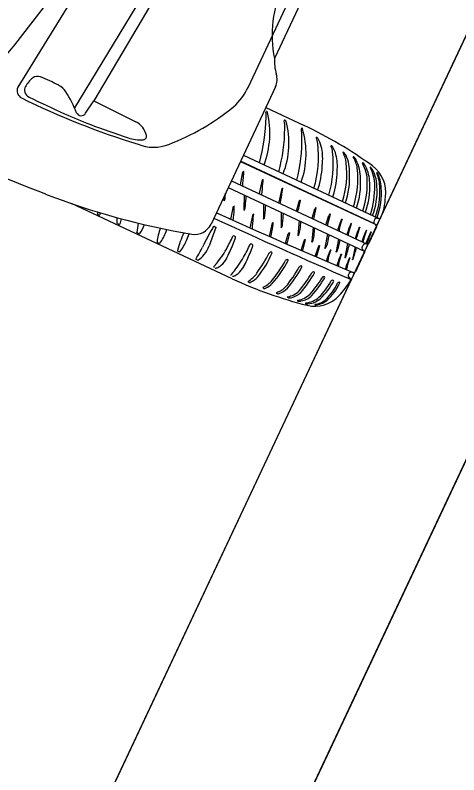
# Model space of a CAD drawing. Extents: x 14104283 to 14129344, y 8637090 to 8673339.
# Drawn here: x 14118467.43 to 14118475.63, y 8668388.49 to 8668402.55 of the extents above; entities that cross this region are included whole.
import ezdxf

# ---------------------------------------------------------------- set-up
doc = ezdxf.new("R2010")
doc.units = 0
for name, color, linetype in [('Cell', 7, 'Continuous'), ('Default', 7, 'Continuous'), ('TC_SubstrataExistingPavement', 7, 'Continuous'), ('Terrain', 7, 'Continuous')]:
    doc.layers.add(name, color=color, linetype=linetype)

msp = doc.modelspace()

# ---------------------------------------------------------------- linework, layer by layer
at = {"layer": 'Cell'}
for p, q in [((14118475.588, 8668408.941), (14118472.218, 8668401.747)), ((14118469.416, 8668404.374), (14118467.472, 8668401.216)), ((14118470.04, 8668403.345), (14118468.523, 8668400.831)), ((14118472.236, 8668401.22), (14118471.046, 8668398.681)), ((14118468.727, 8668400.731), (14118468.882, 8668400.964)), ((14118472.057, 8668400.838), (14118472.768, 8668400.505)), ((14118472.081, 8668400.761), (14118472.081, 8668400.761)), ((14118472.093, 8668400.748), (14118472.093, 8668400.748)), ((14118472.419, 8668400.601), (14118472.419, 8668400.601)), ((14118472.431, 8668400.59), (14118472.431, 8668400.59)), ((14118472.716, 8668400.443), (14118472.716, 8668400.443)), ((14118472.722, 8668400.459), (14118472.722, 8668400.459)), ((14118472.735, 8668400.448), (14118472.735, 8668400.448)), ((14118471.644, 8668399.956), (14118474.161, 8668398.777)), ((14118473.542, 8668399.951), (14118473.542, 8668399.951)), ((14118473.73, 8668399.864), (14118473.73, 8668399.864)), ((14118473.9, 8668399.751), (14118473.9, 8668399.751)), ((14118471.59, 8668399.405), (14118471.636, 8668399.649)), ((14118471.422, 8668399.484), (14118473.932, 8668398.308)), ((14118471.943, 8668399.247), (14118471.997, 8668399.499)), ((14118471.364, 8668399.359), (14118473.874, 8668398.183)), ((14118472.304, 8668399.086), (14118472.358, 8668399.338)), ((14118471.283, 8668399.186), (14118471.283, 8668399.122)), ((14118471.656, 8668399.222), (14118471.655, 8668398.948)), ((14118471.439, 8668397.669), (14118468.468, 8668399.061)), ((14118471.415, 8668398.769), (14118471.461, 8668399.013)), ((14118472.017, 8668399.053), (14118472.016, 8668398.778)), ((14118472.624, 8668398.921), (14118472.674, 8668399.099)), ((14118472.694, 8668399.117), (14118472.654, 8668398.942)), ((14118473.53, 8668399.073), (14118473.53, 8668399.073)), ((14118468.954, 8668398.86), (14118468.982, 8668398.848)), ((14118468.994, 8668398.851), (14118468.994, 8668398.851)), ((14118471.768, 8668398.61), (14118471.822, 8668398.862)), ((14118472.344, 8668398.899), (14118472.343, 8668398.625)), ((14118472.915, 8668398.784), (14118472.966, 8668398.962)), ((14118473.734, 8668398.977), (14118473.734, 8668398.977)), ((14118473.899, 8668398.9), (14118473.899, 8668398.9)), ((14118472.674, 8668398.745), (14118472.653, 8668398.477)), ((14118473.17, 8668398.664), (14118473.226, 8668398.843)), ((14118474.031, 8668398.838), (14118474.031, 8668398.838)), ((14118474.115, 8668398.799), (14118474.115, 8668398.799)), ((14118474.161, 8668398.777), (14118474.161, 8668398.777)), ((14118469.315, 8668398.691), (14118469.351, 8668398.675)), ((14118471.134, 8668398.62), (14118471.012, 8668398.281)), ((14118471.104, 8668398.64), (14118471.123, 8668398.63)), ((14118471.123, 8668398.629), (14118471.132, 8668398.625)), ((14118472.129, 8668398.45), (14118472.183, 8668398.702)), ((14118472.932, 8668398.624), (14118472.91, 8668398.356)), ((14118474.103, 8668398.628), (14118473.956, 8668398.314)), ((14118474.054, 8668398.692), (14118474.054, 8668398.692)), ((14118469.684, 8668398.518), (14118469.72, 8668398.502)), ((14118471.451, 8668398.457), (14118471.451, 8668398.457)), ((14118471.499, 8668398.443), (14118471.499, 8668398.443)), ((14118472.425, 8668398.319), (14118472.475, 8668398.498)), ((14118472.496, 8668398.516), (14118472.456, 8668398.341)), ((14118473.201, 8668398.498), (14118473.151, 8668398.238)), ((14118473.561, 8668398.482), (14118473.561, 8668398.482)), ((14118473.909, 8668398.318), (14118473.998, 8668398.532)), ((14118470.055, 8668398.341), (14118470.09, 8668398.323)), ((14118471.448, 8668398.295), (14118471.493, 8668398.407)), ((14118471.77, 8668398.308), (14118471.77, 8668398.308)), ((14118471.818, 8668398.293), (14118471.818, 8668398.293)), ((14118472.715, 8668398.193), (14118472.765, 8668398.372)), ((14118472.786, 8668398.39), (14118472.746, 8668398.215)), ((14118473.401, 8668398.404), (14118473.357, 8668398.171)), ((14118473.571, 8668398.325), (14118473.522, 8668398.065)), ((14118473.604, 8668398.31), (14118473.604, 8668398.31)), ((14118473.71, 8668398.412), (14118473.71, 8668398.412)), ((14118473.834, 8668398.354), (14118473.834, 8668398.354)), ((14118473.886, 8668398.312), (14118473.886, 8668398.312)), ((14118470.43, 8668398.18), (14118470.458, 8668398.167)), ((14118471.767, 8668398.145), (14118471.812, 8668398.258)), ((14118472.974, 8668398.082), (14118473.03, 8668398.26)), ((14118473.05, 8668398.278), (14118473.004, 8668398.103)), ((14118473.709, 8668398.26), (14118473.659, 8668398.028)), ((14118473.884, 8668398.161), (14118473.714, 8668397.799)), ((14118473.841, 8668398.216), (14118473.841, 8668398.216)), ((14118470.798, 8668398.011), (14118470.772, 8668398.023)), ((14118471.132, 8668397.934), (14118471.097, 8668397.896)), ((14118473.184, 8668397.992), (14118473.184, 8668397.992)), ((14118473.379, 8668397.909), (14118473.379, 8668397.909)), ((14118471.45, 8668397.785), (14118471.416, 8668397.747)), ((14118473.529, 8668397.846), (14118473.529, 8668397.846)), ((14118471.75, 8668397.602), (14118471.738, 8668397.607)), ((14118473.59, 8668397.705), (14118473.622, 8668397.66)), ((14118472.024, 8668397.492), (14118472.012, 8668397.497)), ((14118472.274, 8668397.393), (14118472.261, 8668397.398)), ((14118472.479, 8668397.314), (14118472.467, 8668397.32)), ((14118472.65, 8668397.255), (14118472.65, 8668397.255))]:
    msp.add_line(p, q, dxfattribs=at)
for points in [[(14118471.73, 8668401.212), (14118475.394, 8668409.032), (14118479.057, 8668416.853)], [(14118470.113, 8668403.056), (14118468.882, 8668400.964), (14118469.656, 8668400.575)], [(14118471.59, 8668399.842), (14118474.054, 8668398.692), (14118471.592, 8668399.845)], [(14118473.996, 8668399.736), (14118473.996, 8668399.736), (14118473.996, 8668399.736)], [(14118474.122, 8668399.633), (14118474.122, 8668399.633), (14118474.122, 8668399.633)], [(14118472.986, 8668398.98), (14118472.939, 8668398.773), (14118472.939, 8668398.773)], [(14118473.247, 8668398.861), (14118473.191, 8668398.655), (14118473.191, 8668398.655)], [(14118473.85, 8668398.281), (14118473.846, 8668398.272), (14118473.841, 8668398.263)], [(14118472.796, 8668397.207), (14118472.796, 8668397.207), (14118472.796, 8668397.207)], [(14118472.969, 8668397.187), (14118472.969, 8668397.187), (14118472.969, 8668397.187)]]:
    msp.add_lwpolyline(points, dxfattribs=at)
for centre, radius, start, end in [((14118450.46, 8668415.747), 21.83, 314.6271, 334.9105), ((14118463.292, 8668407.255), 5.499, 296.846, 319.635), ((14118474.366, 8668402.175), 2.191, 154.8976, 191.2738), ((14118473.031, 8668401.7), 0.814, 176.6671, 197.1351), ((14118468.11, 8668400.94), 0.572, 129.1937, 150.0191), ((14118467.839, 8668401.273), 0.143, 67.6089, 129.1937), ((14118466.215, 8668397.33), 4.408, 62.7654, 67.6089), ((14118471.934, 8668401.362), 0.333, 334.8976, 17.1351), ((14118468.079, 8668400.951), 0.335, 31.6555, 62.7654), ((14118467.612, 8668401.153), 0.153, 155.8413, 243.5708), ((14118467.727, 8668401.162), 0.129, 150.0191, 196.9404), ((14118467.748, 8668401.168), 0.152, 196.9404, 244.144), ((14118465.992, 8668399.664), 2.787, 22.7628, 31.6555), ((14118470.73, 8668401.68), 1.104, 311.4052, 334.8976), ((14118473.78, 8668413.563), 14.011, 243.5708, 253.0579), ((14118479.998, 8668426.445), 28.241, 244.144, 245.6186), ((14118468.733, 8668404.161), 4.288, 290.952, 309.5042), ((14118471.795, 8668408.346), 8.369, 245.6186, 249.0788), ((14118468.647, 8668400.779), 0.0928, 202.7628, 328.8532), ((14118470.422, 8668400.372), 1.712, 339.6451, 12.6811), ((14118472.071, 8668400.753), 0.00986, 89.5183, 191.4245), ((14118471.762, 8668400.69), 0.305, 354.6299, 11.4245), ((14118472.071, 8668400.731), 0.032, 71.6615, 89.5183), ((14118472.07, 8668400.739), 0.0246, 21.1738, 62.1538), ((14118469.491, 8668400.248), 0.366, 11.1497, 63.2699), ((14118468.248, 8668400.798), 3.821, 345.1303, 357.9588), ((14118470.926, 8668400.18), 1.56, 338.6616, 15.2451), ((14118472.408, 8668400.593), 0.00986, 83.9625, 191.4616), ((14118471.882, 8668400.487), 0.527, 356.1113, 11.4616), ((14118472.403, 8668400.546), 0.0571, 74.0363, 83.9625), ((14118472.415, 8668400.585), 0.0163, 15.8694, 77.2881), ((14118474.193, 8668414.618), 15.084, 249.0788, 251.9249), ((14118469.486, 8668400.449), 2.922, 344.1382, 0.026), ((14118471.203, 8668399.986), 1.6, 340.6506, 16.7702), ((14118472.732, 8668400.446), 0.0163, 124.9468, 190.5293), ((14118471.418, 8668400.286), 1.307, 0.6987, 6.8741), ((14118472.719, 8668400.443), 0.0163, 15.8694, 77.2881), ((14118469.378, 8668393.348), 7.92, 54.0355, 64.6567), ((14118469.747, 8668400.997), 0.756, 251.9249, 273.3818), ((14118469.788, 8668400.306), 0.0638, 273.3818, 11.1497), ((14118469.765, 8668400.242), 2.961, 345.3791, 1.1619), ((14118472.998, 8668400.279), 0.00765, 65.4326, 207.3816), ((14118472.762, 8668400.158), 0.257, 3.0055, 27.3816), ((14118472.984, 8668400.25), 0.0405, 30.9681, 65.4326), ((14118472.517, 8668399.97), 0.585, 14.6725, 30.9681), ((14118482.694, 8668437.17), 40.683, 245.3039, 248.807), ((14118469.986, 8668400.888), 0.784, 248.3728, 290.952), ((14118471.027, 8668399.933), 2.007, 343.0027, 6.8109), ((14118472.267, 8668399.904), 0.843, 353.9649, 14.6725), ((14118473.27, 8668400.125), 0.00765, 65.4326, 207.3816), ((14118473.035, 8668400.004), 0.257, 3.0055, 27.3816), ((14118473.256, 8668400.096), 0.0405, 30.9681, 65.4326), ((14118472.79, 8668399.816), 0.585, 14.6725, 30.9681), ((14118471.312, 8668399.777), 1.994, 343.6497, 6.9209), ((14118473.494, 8668400.008), 0.00765, 65.4326, 207.3816), ((14118473.095, 8668399.778), 0.452, 4.348, 30.022), ((14118473.295, 8668399.824), 0.278, 27.1237, 43.366), ((14118469.243, 8668400.752), 2.529, 341.6697, 341.7348), ((14118472.539, 8668399.75), 0.843, 353.9649, 14.6725), ((14118472.907, 8668399.658), 0.7, 356.685, 24.749), ((14118473.682, 8668399.921), 0.00765, 65.4326, 207.3816), ((14118473.242, 8668399.641), 0.514, 8.5159, 32.5903), ((14118473.483, 8668399.737), 0.278, 27.1237, 43.366), ((14118473.061, 8668399.529), 0.749, 359.4385, 26.563), ((14118471.368, 8668399.856), 1.738, 343.3415, 358.6536), ((14118471.773, 8668399.623), 1.783, 342.8675, 6.1), ((14118471.977, 8668399.527), 1.783, 342.8675, 6.1), ((14118473.852, 8668399.808), 0.00765, 65.4326, 207.3816), ((14118473.311, 8668399.482), 0.624, 358.0093, 31.1345), ((14118473.653, 8668399.624), 0.278, 27.1237, 43.366), ((14118473.363, 8668399.45), 0.616, 359.2939, 29.2203), ((14118473.992, 8668399.732), 0.00572, 36.8791, 203.0623), ((14118473.426, 8668399.407), 0.647, 358.9559, 29.9716), ((14118473.52, 8668399.385), 0.592, 359.5436, 36.3254), ((14118473.677, 8668399.272), 0.6, 351.6392, 54.0355), ((14118462.411, 8668400.223), 9.259, 354.8117, 356.0961), ((14118471.643, 8668399.648), 0.00664, 3.7294, 170.2322), ((14118471.354, 8668399.622), 0.297, 354.459, 5.1238), ((14118471.64, 8668399.702), 1.738, 343.3415, 358.6536), ((14118472.224, 8668399.53), 1.384, 340.6928, 3.6166), ((14118474.117, 8668399.629), 0.00572, 36.8791, 203.0623), ((14118473.397, 8668399.341), 0.77, 0.5457, 21.8369), ((14118473.57, 8668399.344), 0.622, 1.1023, 27.5961), ((14118462.765, 8668400.068), 9.259, 354.7923, 356.0961), ((14118472.003, 8668399.498), 0.00664, 3.7294, 170.2322), ((14118471.645, 8668399.509), 0.365, 348.612, 358.2283), ((14118472.428, 8668399.435), 1.384, 340.6928, 3.6166), ((14118472.324, 8668399.436), 1.611, 341.4, 0.8381), ((14118472.723, 8668399.351), 1.259, 339.0326, 4.1957), ((14118468.769, 8668399.79), 3.631, 348.6486, 351.8845), ((14118472.364, 8668399.337), 0.00664, 3.7294, 170.2322), ((14118472.006, 8668399.349), 0.365, 348.612, 358.2283), ((14118470.492, 8668400.202), 2.677, 340.6083, 341.6312), ((14118472.497, 8668399.355), 1.576, 341.5438, 1.4549), ((14118472.856, 8668399.288), 1.259, 339.0326, 4.1957), ((14118472.817, 8668399.283), 1.351, 339.6387, 2.7336), ((14118472.85, 8668399.258), 1.346, 340.0454, 4.1856), ((14118473.022, 8668412.245), 13.948, 248.8363, 260.37), ((14118470.734, 8668399.257), 0.579, 346.3028, 353.9362), ((14118462.102, 8668400.174), 9.259, 353.9362, 354.3041), ((14118462.474, 8668400), 9.259, 353.9362, 355.0567), ((14118470.765, 8668400.048), 2.677, 341.1252, 341.6312), ((14118473.267, 8668399.21), 1.004, 335.1035, 358.5581), ((14118471.29, 8668399.122), 0.00664, 179.8, 346.3028), ((14118471.468, 8668399.011), 0.00664, 3.7294, 170.2322), ((14118471.179, 8668398.985), 0.297, 354.459, 5.1238), ((14118471.105, 8668399.083), 0.579, 346.3028, 353.9362), ((14118462.835, 8668399.831), 9.259, 353.9362, 355.0567), ((14118473.219, 8668398.899), 0.581, 157.5106, 159.7883), ((14118472.688, 8668399.118), 0.00625, 347.7815, 159.5759), ((14118470.145, 8668398.952), 1.201, 182.1851, 183.9249), ((14118468.957, 8668398.87), 0.0109, 182.4243, 249.5951), ((14118468.986, 8668398.856), 0.00943, 245.8702, 327.0238), ((14118463.157, 8668400.311), 6.017, 345.9619, 346.3282), ((14118518.94, 8668504.775), 116.172, 245.70598, 247.06608), ((14118462.237, 8668399.587), 9.259, 354.8117, 356.0961), ((14118471.661, 8668398.947), 0.00664, 179.8, 346.3028), ((14118471.828, 8668398.861), 0.00664, 3.7294, 170.2322), ((14118471.47, 8668398.873), 0.365, 348.612, 358.2283), ((14118471.467, 8668398.914), 0.579, 346.3028, 353.9362), ((14118463.162, 8668399.677), 9.259, 353.9362, 355.0567), ((14118472.451, 8668398.988), 0.208, 338.5085, 347.4287), ((14118473.51, 8668398.762), 0.581, 157.5106, 159.7883), ((14118472.98, 8668398.981), 0.00625, 347.7815, 159.5759), ((14118473.771, 8668398.642), 0.581, 157.5106, 159.7883), ((14118473.24, 8668398.862), 0.00625, 347.7815, 159.5759), ((14118470.501, 8668398.758), 1.195, 177.9538, 182.8129), ((14118407.225, 8668417.608), 64.957, 343.0573, 343.14855), ((14118545.806, 8668562.056), 179.546, 245.41191, 246.29437), ((14118462.59, 8668399.431), 9.259, 354.7923, 356.0961), ((14118472.023, 8668398.778), 0.00664, 179.8, 346.3028), ((14118472.189, 8668398.701), 0.00664, 3.7294, 170.2322), ((14118463.483, 8668399.527), 9.259, 354.1453, 355.0567), ((14118475.989, 8668397.717), 2.74, 157.3723, 160.8407), ((14118461.33, 8668402.48), 12.694, 342.2558, 342.998), ((14118473.464, 8668398.77), 0.00474, 339.7631, 154.076), ((14118474.147, 8668398.709), 0.0949, 121.1586, 190.3867), ((14118474.104, 8668398.656), 0.134, 64.9154, 92.5316), ((14118474.162, 8668398.794), 0.0171, 265.5188, 334.9871), ((14118469.316, 8668398.699), 0.00792, 176.0515, 265.2261), ((14118469.355, 8668398.684), 0.00943, 245.8702, 327.0238), ((14118470.778, 8668398.451), 1.104, 167.0663, 176.0515), ((14118469.006, 8668398.977), 0.865, 327.0238, 339.2932), ((14118471.146, 8668398.229), 1.104, 160.1139, 173.7622), ((14118466.189, 8668399.927), 4.256, 341.042, 341.5484), ((14118470.744, 8668398.822), 0.333, 260.37, 334.8976), ((14118476.311, 8668395.612), 6.032, 150.2843, 153.9944), ((14118472.882, 8668397.569), 2.084, 149.1592, 150.2843), ((14118471.099, 8668398.633), 0.00755, 55.4551, 149.1592), ((14118471.13, 8668398.621), 0.00438, 344.8899, 64.084), ((14118468.594, 8668399.153), 3.631, 348.6486, 351.8845), ((14118471.831, 8668398.713), 0.365, 348.612, 358.2283), ((14118472.35, 8668398.625), 0.00664, 179.8, 346.3028), ((14118471.794, 8668398.76), 0.579, 346.3028, 353.9362), ((14118472.326, 8668398.621), 0.37, 336.9432, 354.1463), ((14118463.74, 8668399.407), 9.259, 354.1453, 355.0567), ((14118473.756, 8668398.495), 0.376, 161.0872, 169.4986), ((14118473.598, 8668398.569), 0.183, 166.7517, 186.014), ((14118476.161, 8668397.64), 2.74, 157.3723, 160.8407), ((14118461.501, 8668402.402), 12.694, 342.2558, 342.998), ((14118473.636, 8668398.692), 0.00474, 339.7631, 154.076), ((14118476.315, 8668397.568), 2.74, 157.3723, 160.8407), ((14118461.656, 8668402.33), 12.694, 342.2558, 342.998), ((14118473.79, 8668398.62), 0.00474, 339.7631, 154.076), ((14118473.532, 8668397.874), 0.97, 54.8034, 57.4469), ((14118474.072, 8668398.64), 0.0328, 339.6471, 55.1776), ((14118469.684, 8668398.526), 0.00792, 176.0515, 265.2261), ((14118469.724, 8668398.511), 0.00943, 245.8702, 327.0238), ((14118469.396, 8668398.826), 0.865, 324.7345, 341.042), ((14118472.362, 8668397.668), 2.007, 154.9219, 164.8567), ((14118466.669, 8668400.023), 4.256, 337.2922, 339.0497), ((14118467.954, 8668400.087), 3.858, 331.0481, 335.0142), ((14118471.468, 8668398.426), 0.0353, 28.0012, 118.3212), ((14118471.377, 8668398.444), 0.122, 342.3747, 359.2419), ((14118473.02, 8668398.297), 0.581, 157.5106, 159.7883), ((14118472.49, 8668398.517), 0.00625, 347.7815, 159.5759), ((14118472.659, 8668398.477), 0.00664, 179.8, 346.3028), ((14118472.583, 8668398.5), 0.37, 336.9432, 354.1463), ((14118464.152, 8668400.29), 9.259, 347.835, 348.7464), ((14118473.783, 8668398.468), 0.222, 161.2812, 176.5509), ((14118473.745, 8668398.483), 0.162, 161.8764, 184.4275), ((14118477.524, 8668397.318), 3.968, 163.1561, 163.9976), ((14118474.231, 8668398.288), 0.516, 160.2744, 167.0686), ((14118476.441, 8668397.509), 2.74, 157.3723, 160.8407), ((14118461.781, 8668402.272), 12.694, 342.2558, 342.998), ((14118473.916, 8668398.562), 0.00474, 339.7631, 154.076), ((14118399.839, 8668426.569), 79.293, 339.12205, 339.28987), ((14118474.003, 8668398.53), 0.00559, 336.2671, 159.0912), ((14118470.056, 8668398.348), 0.00792, 173.7622, 262.9368), ((14118470.094, 8668398.331), 0.00943, 243.5809, 324.7345), ((14118469.797, 8668398.714), 0.865, 320.9847, 337.2922), ((14118469.079, 8668399.241), 2.551, 331.9414, 338.2324), ((14118468.273, 8668399.937), 3.858, 331.0481, 335.0142), ((14118471.787, 8668398.277), 0.0353, 28.0012, 118.3212), ((14118471.696, 8668398.295), 0.122, 342.3747, 359.2419), ((14118472.253, 8668398.386), 0.208, 338.5085, 347.4287), ((14118473.31, 8668398.171), 0.581, 157.5106, 159.7883), ((14118472.78, 8668398.391), 0.00625, 347.7815, 159.5759), ((14118472.917, 8668398.356), 0.00664, 179.8, 346.3028), ((14118473.044, 8668398.28), 0.00625, 347.7815, 159.5759), ((14118472.842, 8668398.417), 0.37, 330.6329, 347.836), ((14118464.358, 8668400.223), 9.259, 347.835, 348.5775), ((14118471.374, 8668398.798), 2.283, 341.1791, 347.6355), ((14118474.744, 8668398.083), 0.949, 159.9414, 163.4442), ((14118473.901, 8668398.259), 0.0553, 105.163, 155.7541), ((14118475.422, 8668397.844), 1.649, 160.1684, 162.28), ((14118473.902, 8668398.237), 0.0765, 66.6073, 102.1647), ((14118473.94, 8668398.325), 0.0192, 246.6073, 324.1991), ((14118470.435, 8668398.189), 0.0104, 159.592, 240.6316), ((14118470.462, 8668398.175), 0.00943, 239.8311, 320.9847), ((14118469.276, 8668399.044), 1.796, 326.2072, 333.9944), ((14118470.491, 8668398.469), 0.553, 320.6919, 340.1668), ((14118469.732, 8668399.103), 1.827, 325.4703, 331.0481), ((14118469.398, 8668399.092), 2.551, 331.9414, 338.2324), ((14118468.055, 8668400.39), 4.646, 325.7329, 331.1218), ((14118470.639, 8668398.767), 1.655, 320.0809, 338.0009), ((14118472.156, 8668398.128), 0.0372, 81.8427, 151.1218), ((14118472.159, 8668398.149), 0.0155, 352.9518, 81.8427), ((14118472.543, 8668398.26), 0.208, 338.5085, 347.4287), ((14118473.575, 8668398.06), 0.581, 157.5106, 159.7883), ((14118473.158, 8668398.238), 0.00664, 173.4897, 339.9926), ((14118475.782, 8668397.151), 2.74, 157.3723, 160.8407), ((14118461.122, 8668401.913), 12.694, 342.2558, 342.998), ((14118473.257, 8668398.203), 0.00474, 339.7631, 154.076), ((14118473.363, 8668398.171), 0.00664, 173.4897, 339.9926), ((14118473.047, 8668398.35), 0.37, 330.6329, 347.836), ((14118471.837, 8668398.688), 1.948, 340.1067, 346.9404), ((14118473.891, 8668398.239), 0.0553, 154.0411, 204.6322), ((14118473.909, 8668398.251), 0.0765, 207.6305, 243.1878), ((14118473.866, 8668398.166), 0.0192, 345.5961, 63.1878), ((14118470.781, 8668398.036), 0.0154, 142.9869, 236.8619), ((14118470.804, 8668398.023), 0.0133, 245.4516, 296.9951), ((14118470.395, 8668398.548), 0.678, 307.7181, 320.6919), ((14118470.13, 8668398.829), 1.343, 318.2162, 325.4703), ((14118470.966, 8668398.235), 0.414, 310.0553, 331.9414), ((14118470.05, 8668398.954), 1.827, 325.4703, 331.0481), ((14118470.609, 8668398.967), 2.052, 319.7662, 332.0567), ((14118470.479, 8668399.072), 2.261, 318.6736, 331.8889), ((14118472.455, 8668397.988), 0.0372, 81.8427, 151.1218), ((14118472.458, 8668398.009), 0.0155, 352.9518, 81.8427), ((14118472.801, 8668398.149), 0.208, 338.5085, 347.4287), ((14118473.298, 8668398.003), 0.115, 155.8685, 185.8853), ((14118473.39, 8668398.003), 0.183, 166.7517, 186.7399), ((14118475.976, 8668397.068), 2.74, 157.3723, 160.8407), ((14118461.317, 8668401.831), 12.694, 342.2558, 342.998), ((14118473.451, 8668398.121), 0.00474, 339.7631, 154.076), ((14118473.528, 8668398.064), 0.00664, 173.4897, 339.9926), ((14118476.133, 8668397.002), 2.74, 157.3723, 160.8407), ((14118461.474, 8668401.764), 12.694, 342.2558, 342.998), ((14118473.608, 8668398.054), 0.00474, 339.7631, 154.076), ((14118473.664, 8668398.028), 0.00566, 181.7405, 329.8623), ((14118471.112, 8668397.889), 0.0161, 153.4583, 225.2551), ((14118471.134, 8668397.905), 0.0388, 252.9212, 291.557), ((14118471.036, 8668398.151), 0.304, 291.557, 310.0553), ((14118470.449, 8668398.68), 1.343, 318.2162, 325.4703), ((14118471.284, 8668398.086), 0.414, 310.0553, 331.9414), ((14118470.862, 8668398.849), 2.052, 319.7662, 332.0567), ((14118470.732, 8668398.954), 2.261, 319.7662, 331.8889), ((14118472.708, 8668397.869), 0.0372, 81.8427, 151.1218), ((14118472.711, 8668397.891), 0.0155, 352.9518, 81.8427), ((14118473.493, 8668397.921), 0.115, 155.8685, 185.8853), ((14118473.585, 8668397.92), 0.183, 166.7517, 186.7399), ((14118477.342, 8668396.752), 3.968, 163.1561, 163.9976), ((14118474.363, 8668397.671), 0.83, 164.3066, 168.4985), ((14118471.431, 8668397.739), 0.0161, 153.4583, 225.2551), ((14118471.355, 8668398.002), 0.304, 291.557, 310.0553), ((14118471.478, 8668398.057), 0.504, 300.8771, 325.7329), ((14118471.104, 8668398.794), 2.07, 319.2949, 330.6229), ((14118470.975, 8668398.899), 2.278, 319.4096, 330.5693), ((14118472.94, 8668397.76), 0.0372, 81.8427, 151.1218), ((14118472.944, 8668397.782), 0.0155, 352.9518, 81.8427), ((14118473.628, 8668397.732), 0.0459, 143.2451, 214.8998), ((14118473.686, 8668397.688), 0.119, 126.0994, 143.2451), ((14118473.641, 8668397.75), 0.0426, 89.6131, 126.0994), ((14118473.641, 8668397.72), 0.0719, 65.2508, 89.6131), ((14118473.686, 8668397.815), 0.0328, 243.3181, 330.1481), ((14118474.769, 8668404.855), 7.92, 245.1384, 255.7597), ((14118471.452, 8668397.756), 0.0388, 252.9212, 291.557), ((14118471.742, 8668397.616), 0.00986, 120.8771, 247.6988), ((14118471.762, 8668397.632), 0.0323, 248.4021, 294.825), ((14118471.614, 8668397.952), 0.384, 294.825, 320.0809), ((14118471.815, 8668397.939), 0.468, 294.7679, 320.5654), ((14118471.573, 8668398.561), 1.756, 317.9453, 330.2449), ((14118471.449, 8668398.664), 1.958, 318.1822, 330.2189), ((14118472.151, 8668398.228), 1.266, 314.6427, 331.436), ((14118472.182, 8668398.232), 1.285, 313.6736, 331.7997), ((14118473.13, 8668397.671), 0.0372, 81.8427, 151.1218), ((14118473.134, 8668397.693), 0.0155, 352.9518, 81.8427), ((14118472.392, 8668398.061), 1.099, 315.027, 334.4394), ((14118472.516, 8668398.005), 1, 312.3781, 335.6281), ((14118473.295, 8668397.605), 0.0372, 81.8427, 151.1218), ((14118473.299, 8668397.627), 0.0155, 352.9518, 81.8427), ((14118473.416, 8668397.569), 0.0372, 86.5995, 151.1218), ((14118472.229, 8668398.49), 1.638, 316.4168, 328.2771), ((14118473.417, 8668397.596), 0.0101, 338.7595, 81.808), ((14118473.597, 8668397.643), 0.0296, 328.9118, 34.8998), ((14118472.016, 8668397.506), 0.00986, 120.8771, 247.6988), ((14118472.032, 8668397.552), 0.0612, 262.1661, 292.2806), ((14118471.764, 8668398.046), 0.623, 297.92, 311.5293), ((14118472.12, 8668397.82), 0.428, 289.122, 316.0987), ((14118472.196, 8668397.738), 0.358, 287.7992, 317.0162), ((14118472.402, 8668397.716), 0.384, 279.5235, 314.929), ((14118472.266, 8668397.407), 0.00986, 120.8771, 247.6988), ((14118472.282, 8668397.454), 0.0612, 262.1661, 292.2806), ((14118472.471, 8668397.328), 0.00986, 120.8771, 247.6988), ((14118472.488, 8668397.427), 0.113, 265.6357, 283.1664), ((14118472.458, 8668397.655), 0.342, 279.2473, 315.9721), ((14118472.572, 8668397.719), 0.453, 279.792, 312.384), ((14118472.661, 8668397.609), 0.353, 278.4053, 314.5895), ((14118472.819, 8668397.579), 0.373, 266.4423, 312.1026), ((14118472.754, 8668397.651), 0.432, 275.9361, 311.5641), ((14118472.969, 8668397.761), 0.6, 255.7597, 318.156), ((14118472.654, 8668397.264), 0.00986, 120.8771, 247.6988), ((14118472.673, 8668397.365), 0.112, 258.3541, 290.5425), ((14118472.8, 8668397.213), 0.00766, 96.7185, 238.065), ((14118472.971, 8668397.191), 0.00498, 108.614, 253.289), ((14118472.918, 8668397.583), 0.39, 277.4429, 310.0749), ((14118472.959, 8668397.558), 0.371, 271.5277, 308.352)]:
    msp.add_arc(centre, radius, start, end, dxfattribs=at)
at = {"layer": 'Default'}
msp.add_lwpolyline([(14118468.011, 8668385.667), (14118483.41, 8668418.446), (14118488.425, 8668429.12), (14118491.413, 8668427.643), (14118470.999, 8668384.189)], close=True, dxfattribs=at)
at = {"layer": 'TC_SubstrataExistingPavement'}
msp.add_lwpolyline([(14118511.638, 8668478.534), (14118514.626, 8668477.056), (14118458.17, 8668356.881), (14118455.182, 8668358.358)], dxfattribs=at)
at = {"layer": 'Terrain'}
msp.add_line((14118455.182, 8668358.358), (14118511.638, 8668478.534), dxfattribs=at)

doc.saveas('drawing.dxf')
